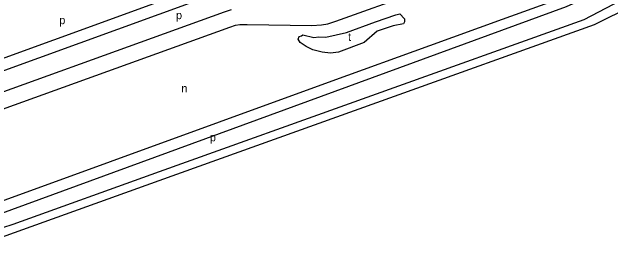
# Model space of a CAD drawing. Extents: x 155854 to 157362, y 383621 to 384685.
# Drawn here: x 156844.9 to 157141.5, y 383627.6 to 383747.7 of the extents above; entities that cross this region are included whole.
import ezdxf

# ---------------------------------------------------------------- set-up
doc = ezdxf.new("R2010")
doc.units = 0
doc.layers.add('BLT_Basislijn', color=7, linetype='Continuous')
doc.layers.add('BLT_Centroide', color=7, linetype='Continuous')

msp = doc.modelspace()

# ---------------------------------------------------------------- linework, layer by layer
at = {"layer": 'BLT_Basislijn'}
for p, q in [((156786.01, 383698.59), (156938.36, 383754.12)), ((157113.28, 383752.95), (157088.03, 383743.98)), ((157088.03, 383743.98), (157051.93, 383730.87)), ((157051.93, 383730.87), (157003.55, 383713.3)), ((157003.55, 383713.3), (156815.39, 383644.95))]:
    msp.add_line(p, q, dxfattribs=at)
for points in [[(156813.41, 383632.39), (156815.22, 383633.26), (156818.01, 383634.52), (156820.6, 383635.48), (156823.91, 383636.37), (156826.53, 383636.83), (156830.65, 383637.81), (156835.12, 383639.07), (156845.49, 383642.47), (156918.07, 383668.49), (157128.75, 383743.96), (157161.27, 383761.06), (157166.83, 383763.68), (157167.2, 383764.07), (157167.41, 383764.67), (157167.45, 383765.23), (157167.06, 383766.85), (157166.77, 383767.34), (157166.33, 383767.67)], [(156819.46, 383640.51), (157120, 383750.35), (157151.43, 383764.8)], [(156797.74, 383709.25), (156933.44, 383758.72), (156934.4, 383759.51), (156934.72, 383760.23), (156934.34, 383761.07)], [(156797.17, 383684.24), (156799.67, 383684.9), (156952.91, 383740.18), (156955.72, 383741.07), (156957.99, 383741.45), (156961.48, 383741.45), (156993.6, 383741.03), (156998.38, 383741.29), (157001.59, 383741.78), (157005.45, 383743.07), (157045.31, 383757.47)], [(156816.24, 383627.62), (156818.32, 383628.4), (156820.95, 383629.34), (156824.83, 383630.72), (156917.89, 383664.11), (157133.81, 383741.41), (157152.81, 383750.96)], [(156786.01, 383698.59), (156787.59, 383695.9), (156789, 383694.15), (156790.22, 383693.14), (156791.43, 383692.48), (156792.49, 383692.09), (156794.05, 383691.91), (156795.22, 383692), (156797.29, 383692.54), (156950.35, 383747.76), (156953.85, 383748.87)]]:
    msp.add_lwpolyline(points, dxfattribs=at)
msp.add_lwpolyline([(156986.79, 383734.14), (156987.4, 383735.45), (156988.46, 383735.78), (156989.09, 383736.35), (156994.67, 383735.07), (156997.15, 383735.29), (157000.64, 383735.21), (157005.74, 383736.28), (157010.8, 383737.5), (157025.12, 383742.7), (157035.25, 383746.26), (157037.3, 383746.8), (157039.54, 383744.28), (157039.66, 383742.78), (157039.14, 383741.72), (157033.91, 383740.81), (157025.98, 383738.12), (157019.56, 383732.55), (157006.82, 383727.69), (157002.89, 383727.24), (156998.76, 383727.76), (156994.13, 383728.96), (156990.88, 383730.62), (156987.92, 383732.61)], close=True, dxfattribs=at)

# ---------------------------------------------------------------- texts
at = {"layer": 'BLT_Centroide'}
for s, p in [('p', (156868.4, 383741.63)), ('p', (156926.28, 383744.12)), ('t', (157011.59, 383733.33)), ('n', (156928.94, 383707.81)), ('p', (156943.1, 383683.56))]:
    msp.add_text(s, height=4, dxfattribs=at).set_placement(p)

doc.saveas('drawing.dxf')
